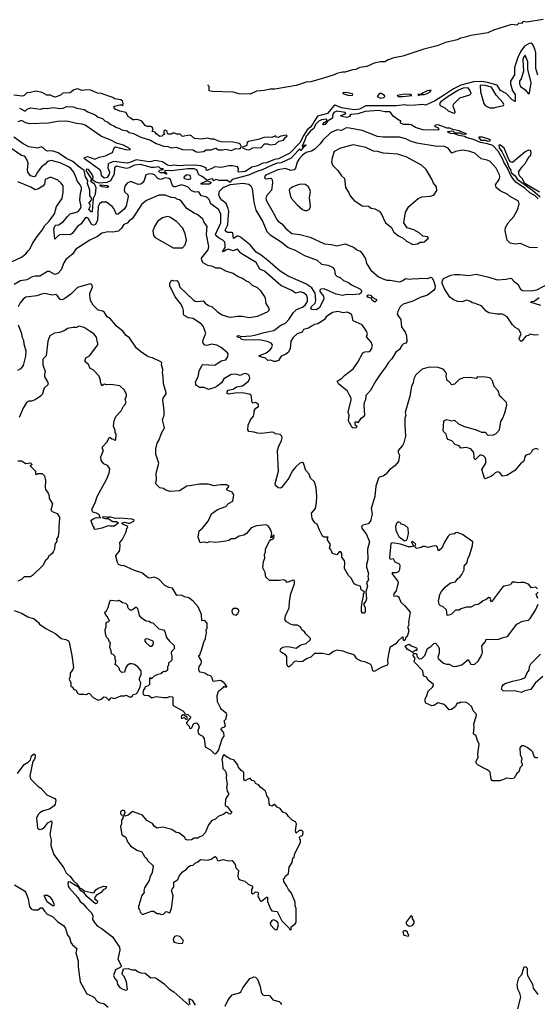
# Model space of a CAD drawing. Extents: x 2293878 to 2522763, y 823964 to 1006972.
# Tile 322 of 407: x 2391186 to 2396911, y 985856 to 996754. Entities that reach past the tile are written whole.
import ezdxf

# ---------------------------------------------------------------- set-up
doc = ezdxf.new("R2010")
doc.units = 0

msp = doc.modelspace()

# ---------------------------------------------------------------- linework, layer by layer
at = {"layer": '0CON20XD'}
for points in [[(2396975, 996754), (2396795, 996725), (2396755, 996733), (2396735, 996713), (2396705, 996715), (2396685, 996694), (2396625, 996699), (2396487, 996655), (2396425, 996637), (2396365, 996607), (2396175, 996580), (2396098, 996555), (2396061, 996549), (2396025, 996532), (2395895, 996501), (2395805, 996466), (2395654, 996426), (2395425, 996351), (2395325, 996332), (2395261, 996309), (2395225, 996286), (2395175, 996287), (2395105, 996274), (2395025, 996235), (2394947, 996223), (2394905, 996202), (2394865, 996198), (2394785, 996173), (2394755, 996172), (2394695, 996157), (2394665, 996142), (2394545, 996106), (2394405, 996067), (2394355, 996061), (2394245, 996027), (2394009, 995985), (2393956, 995984), (2393895, 995970), (2393806, 995964), (2393735, 995928), (2393615, 995933), (2393545, 995952), (2393315, 995957), (2393280, 995965), (2393280, 996015), (2393270, 996025), (2393270, 996031)], [(2396915, 996140), (2396896, 996215), (2396894, 996385), (2396888, 996415), (2396870, 996465), (2396855, 996485), (2396844, 996494), (2396819, 996491), (2396769, 996461), (2396729, 996405), (2396697, 996335), (2396660, 996225), (2396660, 996145), (2396613, 996075), (2396615, 996045), (2396637, 995967), (2396665, 995925), (2396665, 995849), (2396633, 995865), (2396568, 995938), (2396505, 995971), (2396468, 996028), (2396359, 996059), (2396295, 996070), (2396204, 996066), (2396065, 996029), (2395985, 995990), (2395885, 995922), (2395775, 995852), (2395675, 995807), (2395645, 995816), (2395565, 995806), (2395475, 995805), (2395445, 995810), (2395355, 995802), (2395015, 995799), (2394945, 995763), (2394886, 995756), (2394745, 995779), (2394675, 995807), (2394658, 995795), (2394589, 995715), (2394481, 995685), (2394405, 995568), (2394367, 995533), (2394329, 995475), (2394285, 995392), (2394175, 995278), (2394049, 995215), (2394003, 995205), (2393915, 995170), (2393876, 995164), (2393817, 995135), (2393755, 995123), (2393682, 995075), (2393608, 995065), (2393601, 995075), (2393605, 995105), (2393595, 995124), (2393535, 995136), (2393500, 995135), (2393415, 995117), (2393345, 995126), (2393312, 995105), (2393255, 995084), (2393247, 995095), (2393247, 995115), (2393191, 995135), (2393115, 995145), (2393002, 995138), (2392946, 995136), (2392895, 995142), (2392855, 995135), (2392820, 995145), (2392765, 995182), (2392685, 995196), (2392645, 995183), (2392618, 995182), (2392475, 995204), (2392415, 995175), (2392375, 995166), (2392227, 995183), (2392174, 995166), (2392164, 995155), (2392160, 995115), (2392178, 995065), (2392176, 995045), (2392155, 995007), (2392121, 995001), (2392092, 995025), (2392087, 995065), (2392071, 995091), (2391902, 995215), (2391899, 995225), (2391935, 995241), (2392015, 995210), (2392065, 995231), (2392135, 995246), (2392185, 995272), (2392212, 995285), (2392230, 995335), (2392245, 995348), (2392355, 995317), (2392406, 995314), (2392406, 995325), (2392334, 995365), (2392255, 995388), (2392186, 995425), (2392092, 995462), (2391908, 995585), (2391875, 995599), (2391815, 995604), (2391725, 995628), (2391695, 995630), (2391605, 995626), (2391505, 995610), (2391295, 995601), (2391252, 995612), (2391205, 995639), (2391165, 995624)], [(2396815, 995932), (2396825, 995940), (2396842, 996055), (2396805, 996205), (2396805, 996288), (2396775, 996360), (2396755, 996332), (2396749, 996305), (2396758, 996185), (2396731, 996099), (2396715, 996072), (2396713, 996045), (2396726, 996015), (2396771, 995981), (2396815, 995932)], [(2391185, 995773), (2391245, 995741), (2391267, 995763), (2391305, 995778), (2391415, 995762), (2391455, 995775), (2391495, 995769), (2391555, 995780), (2391635, 995770), (2391665, 995775), (2391705, 995793), (2391778, 995788), (2391819, 995775), (2391899, 995761), (2391938, 995735), (2392022, 995702), (2392055, 995675), (2392101, 995661), (2392128, 995635), (2392161, 995621), (2392195, 995592), (2392228, 995578), (2392255, 995559), (2392283, 995553), (2392315, 995534), (2392373, 995523), (2392396, 995505), (2392443, 995493), (2392525, 995455), (2392632, 995422), (2392694, 995385), (2392781, 995355), (2392825, 995351), (2392865, 995335), (2392915, 995341), (2392985, 995317), (2393105, 995314), (2393132, 995295), (2393155, 995289), (2393219, 995295), (2393248, 995312), (2393305, 995312), (2393355, 995330), (2393383, 995313), (2393427, 995313), (2393465, 995322), (2393525, 995307), (2393575, 995329), (2393620, 995325), (2393640, 995345), (2393626, 995376), (2393615, 995383), (2393542, 995398), (2393415, 995402), (2393385, 995408), (2393335, 995431), (2393302, 995432), (2393265, 995444), (2393195, 995432), (2393118, 995438), (2393085, 995468), (2393065, 995476), (2392985, 995460), (2392960, 995485), (2392925, 995488), (2392898, 995498), (2392875, 995496), (2392863, 995487), (2392828, 995488), (2392820, 995495), (2392818, 995515), (2392795, 995530), (2392782, 995525), (2392780, 995515), (2392780, 995495), (2392790, 995485), (2392772, 995478), (2392757, 995463), (2392735, 995462), (2392695, 995492), (2392685, 995508), (2392650, 995515), (2392662, 995545), (2392650, 995565), (2392635, 995572), (2392595, 995572), (2392573, 995583), (2392535, 995630), (2392512, 995642), (2392475, 995650), (2392454, 995644), (2392436, 995646), (2392425, 995660), (2392415, 995660), (2392400, 995675), (2392385, 995680), (2392362, 995725), (2392295, 995742), (2392240, 995765), (2392228, 995785), (2392233, 995797), (2392295, 995810), (2392315, 995810), (2392325, 995800), (2392330, 995825), (2392321, 995855), (2392305, 995868), (2392235, 995876), (2392215, 995891), (2392085, 995936), (2392045, 995942), (2391972, 995972), (2391926, 995976), (2391875, 995969), (2391825, 995988), (2391784, 995976), (2391745, 995943), (2391661, 995939), (2391645, 995922), (2391583, 995897), (2391565, 995898), (2391525, 995920), (2391485, 995920), (2391435, 995948), (2391365, 995964), (2391305, 995946), (2391265, 995945), (2391234, 995916), (2391215, 995908), (2391120, 995920)], [(2394825, 995915), (2394865, 995917), (2394871, 995925), (2394865, 995934), (2394793, 995947), (2394759, 995945), (2394759, 995935), (2394825, 995915)], [(2395595, 995915), (2395616, 995924), (2395660, 995925), (2395685, 995933), (2395725, 995955), (2395737, 995975), (2395694, 995966), (2395648, 995945), (2395625, 995926), (2395595, 995928), (2395589, 995925), (2395595, 995915)], [(2395995, 995720), (2396002, 995725), (2396003, 995735), (2395980, 995795), (2395983, 995817), (2396055, 995888), (2396165, 995921), (2396178, 995935), (2396166, 995975), (2396145, 996000), (2396089, 995995), (2396038, 995975), (2395925, 995905), (2395843, 995845), (2395828, 995825), (2395836, 995805), (2395888, 995778), (2395926, 995745), (2395975, 995722), (2395995, 995720)], [(2396435, 995778), (2396455, 995784), (2396537, 995803), (2396542, 995815), (2396532, 995835), (2396457, 995917), (2396404, 996005), (2396333, 996027), (2396295, 996030), (2396278, 996025), (2396282, 995955), (2396320, 995825), (2396333, 995803), (2396385, 995778), (2396435, 995778)], [(2395175, 995885), (2395215, 995893), (2395224, 995905), (2395220, 995915), (2395185, 995936), (2395165, 995935), (2395138, 995905), (2395175, 995885)], [(2395425, 995905), (2395524, 995915), (2395505, 995927), (2395445, 995931), (2395362, 995915), (2395372, 995905), (2395425, 995905)], [(2396525, 995215), (2396478, 995298), (2396420, 995360), (2396361, 995381), (2396284, 995395), (2396205, 995428), (2396125, 995450), (2396105, 995462), (2396045, 995471), (2395995, 995492), (2395953, 995493), (2395926, 995505), (2395923, 995515), (2395965, 995524), (2395979, 995519), (2396000, 995500), (2396055, 995503), (2396085, 995487), (2396128, 995492), (2396105, 995496), (2396046, 995525), (2395978, 995538), (2395945, 995552), (2395913, 995553), (2395815, 995591), (2395785, 995586), (2395774, 995575), (2395816, 995556), (2395820, 995539), (2395810, 995530), (2395645, 995534), (2395565, 995561), (2395515, 995589), (2395492, 995592), (2395435, 995595), (2395406, 995605), (2395394, 995615), (2395402, 995625), (2395400, 995635), (2395381, 995641), (2395315, 995684), (2395292, 995722), (2395275, 995734), (2395224, 995734), (2395158, 995748), (2395005, 995739), (2394925, 995713), (2394852, 995705), (2394834, 995695), (2394846, 995684), (2394805, 995672), (2394737, 995685), (2394737, 995695), (2394790, 995710), (2394793, 995715), (2394785, 995725), (2394695, 995741), (2394662, 995725), (2394645, 995695), (2394644, 995665), (2394636, 995655), (2394590, 995630), (2394564, 995595), (2394545, 995589), (2394537, 995595), (2394555, 995617), (2394582, 995635), (2394584, 995645), (2394574, 995654), (2394525, 995646), (2394495, 995631), (2394459, 995595), (2394439, 995551), (2394403, 995525), (2394367, 995477), (2394355, 995465), (2394341, 995419), (2394311, 995355), (2394315, 995347), (2394345, 995368), (2394353, 995365), (2394321, 995339), (2394295, 995304), (2394285, 995319), (2394265, 995307), (2394189, 995221), (2394079, 995171), (2394039, 995165), (2393985, 995146), (2393868, 995092), (2393810, 995075), (2393717, 995033), (2393535, 994984), (2393515, 994957), (2393505, 994957), (2393485, 994975), (2393395, 994973), (2393355, 994986), (2393330, 994970), (2393324, 994974), (2393327, 994985), (2393314, 994994), (2393255, 994979), (2393205, 995017), (2393168, 995035), (2393160, 995050), (2393147, 995085), (2393135, 995097), (2393115, 995104), (2393045, 995103), (2392865, 995082), (2392796, 995085), (2392787, 995075), (2392811, 995055), (2392811, 995045), (2392805, 995044), (2392779, 995059), (2392745, 995059), (2392733, 995065), (2392725, 995075), (2392731, 995089), (2392776, 995094), (2392765, 995103), (2392745, 995102), (2392725, 995126), (2392673, 995117), (2392638, 995118), (2392525, 995152), (2392455, 995145), (2392395, 995115), (2392365, 995107), (2392255, 995132), (2392235, 995115), (2392232, 995045), (2392189, 994971), (2392150, 994950), (2392065, 994945), (2392020, 994959), (2391990, 994980), (2391998, 995015), (2391985, 995049), (2391945, 995096), (2391925, 995098), (2391919, 995085), (2391977, 994995), (2391980, 994985), (2391968, 994965), (2392009, 994939), (2392026, 994895), (2392021, 994819), (2391997, 994775), (2391988, 994635), (2391985, 994624), (2391975, 994627), (2391952, 994655), (2391970, 994695), (2391954, 994725), (2391978, 994752), (2391982, 994775), (2391963, 994805), (2391960, 994865), (2391935, 994942), (2391940, 994975), (2391915, 995015), (2391899, 995085), (2391831, 995131), (2391774, 995185), (2391705, 995216), (2391611, 995281), (2391545, 995303), (2391495, 995298), (2391475, 995305), (2391447, 995337), (2391425, 995347), (2391385, 995332), (2391285, 995346), (2391225, 995379), (2391121, 995455)], [(2396913, 994227), (2396825, 994233), (2396725, 994275), (2396665, 994269), (2396611, 994281), (2396579, 994315), (2396557, 994415), (2396558, 994455), (2396590, 994505), (2396653, 994577), (2396690, 994650), (2396709, 994715), (2396701, 994745), (2396605, 994802), (2396585, 994820), (2396500, 994860), (2396456, 994895), (2396450, 994925), (2396488, 994985), (2396495, 995015), (2396493, 995035), (2396455, 995111), (2396388, 995185), (2396355, 995200), (2396290, 995215), (2396218, 995275), (2396155, 995300), (2396085, 995311), (2396005, 995293), (2395965, 995278), (2395925, 995332), (2395875, 995354), (2395805, 995349), (2395578, 995388), (2395510, 995410), (2395455, 995435), (2395385, 995454), (2395205, 995455), (2395145, 995462), (2394975, 995527), (2394834, 995554), (2394795, 995555), (2394745, 995529), (2394697, 995533), (2394625, 995502), (2394538, 995422), (2394510, 995380), (2394449, 995321), (2394415, 995300), (2394355, 995282), (2394313, 995255), (2394275, 995213), (2394255, 995175), (2394238, 995112), (2394220, 995090), (2394185, 995083), (2394125, 995107), (2394042, 995092), (2393915, 995038), (2393899, 995025), (2393892, 995005), (2393905, 994993), (2393965, 994999), (2393980, 994985), (2393982, 994948), (2393972, 994865), (2393917, 994805), (2393908, 994775), (2393917, 994747), (2394005, 994595), (2394027, 994545), (2394045, 994522), (2394085, 994495), (2394127, 994445), (2394195, 994387), (2394285, 994377), (2394398, 994348), (2394557, 994273), (2394635, 994266), (2394695, 994251), (2394785, 994272), (2394885, 994231), (2394915, 994207), (2394950, 994190), (2394972, 994165), (2395009, 994105), (2395023, 994055), (2395070, 993980), (2395155, 993909), (2395215, 993881), (2395245, 993871), (2395285, 993870), (2395385, 993852), (2395415, 993862), (2395455, 993889), (2395495, 993883), (2395555, 993888), (2395586, 993884), (2395615, 993893), (2395695, 993890), (2395735, 993904), (2395748, 993895), (2395768, 993855), (2395780, 993805), (2395779, 993775), (2395764, 993756), (2395697, 993705), (2395615, 993679), (2395535, 993637), (2395426, 993604), (2395395, 993575), (2395367, 993525), (2395362, 993495), (2395370, 993475), (2395403, 993435), (2395405, 993388), (2395408, 993355), (2395450, 993295), (2395464, 993255), (2395468, 993192), (2395455, 993173), (2395432, 993165), (2395412, 993148), (2395388, 993102), (2395345, 993074), (2395301, 992999), (2395262, 992955), (2395235, 992910), (2395175, 992835), (2395123, 992757), (2395061, 992645), (2395016, 992595), (2395010, 992545), (2394996, 992515), (2394992, 992488), (2394998, 992375), (2394985, 992356), (2394954, 992336), (2394925, 992290), (2394915, 992300), (2394892, 992298), (2394893, 992275), (2394913, 992253), (2394907, 992235), (2394875, 992234), (2394858, 992245), (2394848, 992265), (2394850, 992275), (2394835, 992290), (2394824, 992314), (2394830, 992375), (2394820, 992405), (2394821, 992425), (2394853, 992545), (2394851, 992565), (2394831, 992605)], [(2393725, 995314), (2393766, 995334), (2393855, 995339), (2393895, 995378), (2393925, 995380), (2393955, 995368), (2394015, 995377), (2394052, 995408), (2394105, 995421), (2394127, 995453), (2394143, 995465), (2394142, 995472), (2394135, 995477), (2394074, 995466), (2394045, 995448), (2394025, 995452), (2394015, 995468), (2393975, 995451), (2393926, 995454), (2393885, 995448), (2393825, 995427), (2393716, 995404), (2393703, 995395), (2393693, 995357), (2393653, 995347), (2393650, 995335), (2393695, 995316), (2393725, 995314)], [(2396365, 995409), (2396385, 995411), (2396392, 995415), (2396385, 995427), (2396305, 995453), (2396265, 995453), (2396263, 995445), (2396285, 995419), (2396335, 995422), (2396365, 995409)], [(2394831, 992605), (2394812, 992642), (2394712, 992722), (2394698, 992752), (2394745, 992781), (2394777, 992815), (2394875, 992891), (2394926, 992964), (2394982, 993068), (2395004, 993076), (2395050, 993080), (2395065, 993092), (2395079, 993115), (2395086, 993135), (2395084, 993155), (2395072, 993185), (2395023, 993245), (2395032, 993275), (2395021, 993305), (2394975, 993376), (2394875, 993419), (2394858, 993488), (2394835, 993506), (2394806, 993516), (2394765, 993508), (2394705, 993524), (2394645, 993511), (2394574, 993466), (2394556, 993435), (2394542, 993425), (2394482, 993388), (2394445, 993379), (2394415, 993363), (2394379, 993341), (2394325, 993325), (2394311, 993295), (2394255, 993275), (2394212, 993235), (2394186, 993195), (2394176, 993115), (2394157, 993075), (2394128, 993052), (2394079, 993031), (2394047, 992983), (2394015, 992970), (2393995, 992971), (2393965, 992987), (2393932, 992982), (2393905, 993006), (2393838, 993025), (2393830, 993035), (2393913, 993067), (2393955, 993099), (2393973, 993125), (2393982, 993155), (2393966, 993175), (2393935, 993189), (2393855, 993205), (2393659, 993209), (2393643, 993215), (2393625, 993234), (2393605, 993235), (2393590, 993245), (2393593, 993255), (2393605, 993257), (2393637, 993247), (2393745, 993253), (2393787, 993263), (2393888, 993292), (2393995, 993315), (2394075, 993372), (2394125, 993394), (2394164, 993435), (2394215, 993511), (2394249, 993545), (2394315, 993572), (2394345, 993595), (2394368, 993635), (2394370, 993675), (2394357, 993705), (2394325, 993732), (2394291, 993741), (2394235, 993728), (2394195, 993758), (2394075, 993813), (2393895, 993970), (2393843, 993993), (2393801, 994065), (2393655, 994155), (2393631, 994171), (2393595, 994212), (2393545, 994197), (2393493, 994213), (2393473, 994207), (2393445, 994187), (2393430, 994185), (2393457, 994233), (2393459, 994265), (2393453, 994293), (2393434, 994315), (2393385, 994339), (2393356, 994365), (2393353, 994375), (2393410, 994505), (2393412, 994605), (2393384, 994654), (2393301, 994715), (2393282, 994762), (2393268, 994778), (2393245, 994792), (2393192, 994805), (2393168, 994848), (2393125, 994845), (2393085, 994860), (2393049, 994899), (2393025, 994912), (2392975, 994924), (2392905, 994902), (2392890, 994905), (2392872, 994925), (2392855, 994985), (2392835, 994997), (2392795, 995005), (2392745, 994985), (2392715, 994995), (2392675, 995037), (2392645, 995047), (2392605, 995045), (2392581, 995035), (2392564, 994975), (2392545, 994948), (2392525, 994933), (2392495, 994930), (2392415, 994962), (2392375, 994945), (2392348, 994912), (2392342, 994865), (2392349, 994845), (2392381, 994815), (2392386, 994795), (2392362, 994688), (2392341, 994655), (2392275, 994601), (2392255, 994599), (2392226, 994665), (2392207, 994685), (2392145, 994733), (2392095, 994735), (2392069, 994715), (2392054, 994685), (2392045, 994535), (2392025, 994486), (2392005, 994478), (2391984, 994484), (2391945, 994551), (2391925, 994564), (2391905, 994554), (2391865, 994494), (2391825, 994465), (2391765, 994389), (2391745, 994373), (2391665, 994377), (2391628, 994372), (2391614, 994366), (2391575, 994325), (2391563, 994435), (2391575, 994470), (2391585, 994478), (2391616, 994484), (2391665, 994515), (2391715, 994577), (2391745, 994605), (2391815, 994623), (2391835, 994636), (2391859, 994665), (2391864, 994686), (2391850, 994755), (2391858, 994835), (2391870, 994875), (2391869, 994895), (2391855, 994926), (2391820, 994970), (2391812, 995005), (2391783, 995065), (2391751, 995105), (2391725, 995126), (2391635, 995168), (2391535, 995195), (2391493, 995185), (2391466, 995155), (2391426, 995125), (2391378, 995062), (2391359, 995021), (2391345, 995015), (2391305, 995024), (2391276, 995065), (2391273, 995095), (2391281, 995165), (2391266, 995205), (2391245, 995234), (2391235, 995244), (2391205, 995250), (2391056, 995355)], [(2395535, 994266), (2395585, 994272), (2395615, 994292), (2395645, 994290), (2395660, 994295), (2395708, 994335), (2395695, 994352), (2395645, 994358), (2395605, 994396), (2395545, 994426), (2395471, 994451), (2395434, 994506), (2395454, 994625), (2395489, 994685), (2395594, 994775), (2395635, 994792), (2395725, 994802), (2395767, 994813), (2395798, 994862), (2395797, 994905), (2395763, 994945), (2395745, 994988), (2395680, 995095), (2395631, 995145), (2395462, 995235), (2395365, 995264), (2395265, 995271), (2395205, 995277), (2395148, 995295), (2395099, 995299), (2395015, 995340), (2394875, 995367), (2394735, 995333), (2394665, 995296), (2394640, 995225), (2394634, 995175), (2394650, 995140), (2394706, 995085), (2394746, 995025), (2394778, 994995), (2394788, 994895), (2394824, 994844), (2394840, 994805), (2394883, 994755), (2394975, 994692), (2395045, 994688), (2395075, 994666), (2395115, 994659), (2395160, 994635), (2395185, 994610), (2395233, 994505), (2395295, 994458), (2395325, 994402), (2395375, 994360), (2395426, 994336), (2395465, 994301), (2395535, 994266)], [(2396935, 994846), (2396772, 994942), (2396745, 994995), (2396714, 995025), (2396705, 995055), (2396708, 995072), (2396744, 995126), (2396778, 995162), (2396822, 995238), (2396838, 995255), (2396842, 995285), (2396836, 995306), (2396815, 995308), (2396775, 995290), (2396635, 995174), (2396615, 995181), (2396599, 995199), (2396545, 995332), (2396505, 995364), (2396485, 995364), (2396490, 995335), (2396520, 995295), (2396575, 995185), (2396600, 995115), (2396615, 995095), (2396623, 995063), (2396666, 995025), (2396687, 994987), (2396858, 994868), (2396942, 994792)], [(2396922, 994772), (2396888, 994805), (2396829, 994839), (2396776, 994886), (2396674, 994954), (2396639, 994995), (2396615, 995035), (2396582, 995112), (2396542, 995175), (2396525, 995215)], [(2391055, 994056), (2391205, 994125), (2391255, 994162), (2391280, 994195), (2391299, 994215), (2391328, 994275), (2391379, 994355), (2391436, 994424), (2391464, 994476), (2391510, 994525), (2391571, 994605), (2391593, 994685), (2391657, 994773), (2391667, 994843), (2391668, 994915), (2391645, 994945), (2391607, 994977), (2391525, 995010), (2391469, 994985), (2391460, 994935), (2391440, 994910), (2391385, 994878), (2391355, 994872), (2391309, 994899), (2391165, 994960)], [(2393055, 994984), (2393075, 994993), (2393080, 995005), (2393070, 995030), (2393035, 995036), (2393004, 995016), (2393001, 995005), (2393009, 994995), (2393055, 994984)], [(2393212, 994932), (2393193, 994935), (2393192, 994945), (2393259, 994969), (2393299, 994955), (2393298, 994945), (2393285, 994934), (2393212, 994932)], [(2392154, 994896), (2392100, 994905), (2392076, 994915), (2392076, 994924), (2392155, 994918), (2392168, 994908), (2392165, 994901), (2392154, 994896)], [(2394465, 993544), (2394416, 993545), (2394407, 993555), (2394415, 993580), (2394453, 993617), (2394462, 993645), (2394453, 993725), (2394417, 993787), (2394349, 993829), (2394156, 993916), (2394065, 993970), (2393929, 994089), (2393855, 994148), (2393801, 994181), (2393737, 994257), (2393628, 994348), (2393605, 994359), (2393590, 994359), (2393552, 994332), (2393543, 994393), (2393535, 994398), (2393485, 994397), (2393472, 994405), (2393459, 994425), (2393486, 994484), (2393493, 994547), (2393498, 994635), (2393492, 994665), (2393468, 994718), (2393421, 994755), (2393398, 994785), (2393390, 994815), (2393397, 994855), (2393435, 994896), (2393515, 994931), (2393655, 994946), (2393720, 994935), (2393743, 994915), (2393757, 994885), (2393775, 994735), (2393797, 994645), (2393875, 994515), (2393921, 994411), (2393955, 994373), (2394076, 994295), (2394155, 994231), (2394233, 994203), (2394335, 994143), (2394475, 994091), (2394525, 994048), (2394595, 994037), (2394645, 994016), (2394666, 993986), (2394674, 993935), (2394693, 993915), (2394735, 993896), (2394768, 993868), (2394822, 993845), (2394855, 993820), (2394948, 993775), (2394965, 993755), (2394961, 993729), (2394945, 993716), (2394865, 993708), (2394805, 993712), (2394755, 993702), (2394685, 993717), (2394555, 993774), (2394515, 993770), (2394505, 993759), (2394505, 993745), (2394545, 993695), (2394548, 993665), (2394502, 993565), (2394465, 993544)], [(2394340, 994640), (2394365, 994641), (2394390, 994655), (2394404, 994685), (2394392, 994785), (2394404, 994845), (2394400, 994865), (2394377, 994907), (2394345, 994929), (2394295, 994932), (2394265, 994927), (2394206, 994904), (2394175, 994880), (2394167, 994865), (2394182, 994795), (2394192, 994775), (2394256, 994706), (2394314, 994654), (2394340, 994640)], [(2396325, 991678), (2396299, 991775), (2396340, 991845), (2396341, 991885), (2396335, 991908), (2396315, 991926), (2396295, 991934), (2396275, 991932), (2396228, 991885), (2396220, 991885), (2396211, 991905), (2396209, 991965), (2396175, 992003), (2396125, 992018), (2396065, 992013), (2396045, 992038), (2396001, 992051), (2395965, 992092), (2395925, 992108), (2395912, 992122), (2395901, 992165), (2395874, 992194), (2395871, 992205), (2395878, 992305), (2395885, 992317), (2395905, 992328), (2395965, 992313), (2395995, 992320), (2396039, 992279), (2396093, 992253), (2396234, 992214), (2396295, 992189), (2396335, 992190), (2396345, 992182), (2396355, 992160), (2396366, 992156), (2396425, 992160), (2396455, 992174), (2396491, 992215), (2396506, 992305), (2396528, 992342), (2396551, 992401), (2396573, 992487), (2396570, 992515), (2396515, 992573), (2396495, 992587), (2396478, 992645), (2396433, 992695), (2396416, 992756), (2396385, 992788), (2396315, 992802), (2396295, 992797), (2396248, 992802), (2396235, 992783), (2396164, 992794), (2396095, 992791), (2396048, 992772), (2395995, 992720), (2395965, 992712), (2395936, 992746), (2395915, 992760), (2395902, 992805), (2395908, 992835), (2395896, 992856), (2395868, 992885), (2395814, 992904), (2395714, 992906), (2395636, 992884), (2395568, 992822), (2395545, 992780), (2395536, 992735), (2395520, 992695), (2395502, 992585), (2395451, 992405), (2395457, 992375), (2395446, 992344), (2395447, 992273), (2395454, 992145), (2395435, 992070), (2395421, 992039), (2395370, 991985), (2395370, 991965), (2395388, 991935), (2395374, 991865), (2395335, 991814), (2395275, 991773), (2395235, 991723), (2395205, 991700), (2395165, 991690), (2395155, 991680), (2395125, 991591), (2395112, 991475), (2395073, 991345), (2395084, 991284), (2395064, 991205), (2395039, 991175), (2394981, 991159), (2394966, 991145), (2394971, 991125), (2395020, 991055), (2395054, 990976), (2395033, 990895), (2395038, 990778), (2395021, 990725), (2395023, 990693), (2395044, 990625), (2395036, 990595), (2395042, 990555), (2395020, 990525), (2395034, 990485), (2395015, 990425), (2395023, 990343), (2395015, 990316), (2394987, 990285), (2395006, 990244), (2395005, 990200), (2394995, 990185), (2394976, 990186), (2394968, 990205), (2394966, 990255), (2394972, 990308), (2394990, 990375), (2394989, 990395), (2395000, 990415), (2394997, 990425), (2394961, 990445), (2394955, 990482), (2394905, 990498), (2394885, 990510), (2394853, 990573), (2394822, 990602), (2394778, 990678), (2394782, 990745), (2394777, 990765), (2394748, 990805), (2394747, 990845), (2394738, 990865), (2394720, 990865), (2394695, 990830), (2394647, 990847), (2394632, 990882), (2394613, 990905), (2394622, 990945), (2394590, 990995), (2394590, 991015), (2394597, 991027), (2394555, 991028), (2394535, 991038), (2394500, 991105), (2394475, 991170), (2394450, 991185), (2394422, 991232), (2394413, 991293), (2394458, 991345), (2394468, 991415), (2394473, 991475), (2394464, 991574), (2394445, 991638), (2394401, 991681), (2394389, 991725), (2394352, 991765), (2394326, 991846), (2394315, 991851), (2394285, 991846), (2394235, 991802), (2394200, 991755), (2394162, 991678), (2394082, 991575), (2394065, 991567), (2394045, 991572), (2394015, 991598), (2394012, 991615), (2394048, 991755), (2394038, 991985), (2394051, 992035), (2394082, 992095), (2394089, 992125), (2394084, 992144), (2394065, 992163), (2394011, 992171), (2393995, 992186), (2393975, 992190), (2393865, 992173), (2393815, 992177), (2393779, 992189), (2393720, 992195), (2393710, 992215), (2393712, 992265), (2393740, 992325), (2393771, 992365), (2393780, 992395), (2393780, 992425), (2393798, 992455), (2393826, 992474), (2393826, 992495), (2393795, 992517), (2393765, 992508), (2393758, 992515), (2393746, 992596), (2393736, 992606), (2393655, 992623), (2393565, 992620), (2393495, 992610), (2393481, 992615), (2393479, 992635), (2393490, 992655), (2393545, 992665), (2393585, 992689), (2393649, 992701), (2393715, 992754), (2393731, 992785), (2393724, 992814), (2393712, 992825), (2393685, 992836), (2393655, 992830), (2393625, 992814), (2393575, 992830), (2393526, 992825), (2393445, 992779), (2393416, 992735), (2393371, 992699), (2393345, 992683), (2393275, 992661), (2393225, 992683), (2393174, 992684), (2393142, 992705), (2393134, 992715), (2393131, 992745), (2393160, 992800), (2393171, 992865), (2393202, 992928), (2393213, 992937), (2393345, 992929), (2393413, 992977), (2393465, 992990), (2393488, 993025), (2393492, 993055), (2393485, 993068), (2393414, 993125), (2393365, 993153), (2393308, 993162), (2393255, 993147), (2393235, 993153), (2393214, 993174), (2393210, 993185), (2393215, 993210), (2393244, 993285), (2393215, 993360), (2393195, 993383), (2393103, 993445), (2393052, 993455), (2393005, 993480), (2392998, 993495), (2392998, 993535), (2392990, 993565), (2392963, 993613), (2392904, 993685), (2392847, 993807), (2392847, 993833), (2392862, 993868), (2392875, 993870), (2392885, 993862), (2392925, 993867), (2392944, 993845), (2392956, 993795), (2393105, 993652), (2393125, 993639), (2393155, 993633), (2393215, 993643), (2393236, 993616), (2393275, 993590), (2393315, 993574), (2393372, 993522), (2393425, 993488), (2393490, 993465), (2393525, 993461), (2393595, 993471), (2393645, 993472), (2393725, 993456), (2393815, 993474), (2393925, 993519), (2393942, 993535), (2393948, 993555), (2393913, 993613), (2393906, 993666), (2393894, 993694), (2393852, 993752), (2393815, 993786), (2393794, 993796), (2393765, 993809), (2393729, 993845), (2393686, 993865), (2393644, 993894), (2393595, 993912), (2393547, 993945), (2393465, 993970), (2393405, 994002), (2393356, 994004), (2393322, 994022), (2393265, 994032), (2393214, 994064), (2393200, 994090), (2393196, 994115), (2393270, 994205), (2393278, 994245), (2393251, 994375), (2393259, 994465), (2393224, 994515), (2393212, 994545), (2393156, 994595), (2393115, 994612), (2393035, 994663), (2392975, 994742), (2392955, 994759), (2392933, 994763), (2392903, 994783), (2392865, 994787), (2392795, 994811), (2392725, 994813), (2392589, 994751), (2392535, 994711), (2392430, 994550), (2392400, 994530), (2392375, 994501), (2392338, 994485), (2392313, 994447), (2392278, 994412), (2392215, 994401), (2392165, 994404), (2392095, 994392), (2392045, 994355), (2391961, 994315), (2391805, 994212), (2391771, 994159), (2391695, 994098), (2391675, 994064), (2391645, 993984), (2391606, 993944), (2391575, 993934), (2391515, 993966), (2391495, 993966), (2391409, 993915), (2391355, 993915), (2391323, 993907), (2391266, 993874), (2391195, 993863), (2391125, 993822)], [(2392985, 994230), (2393017, 994263), (2393030, 994315), (2393017, 994385), (2392991, 994445), (2392921, 994521), (2392845, 994569), (2392816, 994574), (2392765, 994562), (2392711, 994519), (2392676, 994464), (2392658, 994415), (2392667, 994365), (2392685, 994342), (2392885, 994230), (2392985, 994230)], [(2396925, 993267), (2396885, 993262), (2396828, 993272), (2396815, 993260), (2396785, 993250), (2396745, 993198), (2396732, 993192), (2396715, 993210), (2396711, 993225), (2396732, 993275), (2396706, 993325), (2396665, 993348), (2396636, 993375), (2396576, 993466), (2396524, 993494), (2396465, 993493), (2396375, 993509), (2396345, 993529), (2396295, 993586), (2396214, 993616), (2396189, 993619), (2396165, 993639), (2396125, 993648), (2396085, 993631), (2396033, 993633), (2395985, 993652), (2395945, 993684), (2395883, 993773), (2395859, 993835), (2395859, 993855), (2395875, 993888), (2395955, 993927), (2395995, 993934), (2396054, 993934), (2396155, 993923), (2396236, 993936), (2396375, 993904), (2396466, 993876), (2396565, 993883), (2396615, 993894), (2396625, 993890), (2396654, 993855), (2396695, 993826), (2396725, 993771), (2396748, 993758), (2396842, 993752), (2396905, 993763), (2397045, 993838)], [(2393718, 991092), (2393696, 991065), (2393665, 991047), (2393615, 991036), (2393565, 991009), (2393525, 991006), (2393499, 990991), (2393465, 990982), (2393355, 990968), (2393285, 990974), (2393255, 990963), (2393225, 990969), (2393180, 990965), (2393160, 991025), (2393170, 991095), (2393207, 991125), (2393269, 991205), (2393307, 991285), (2393375, 991333), (2393465, 991364), (2393495, 991397), (2393542, 991425), (2393553, 991495), (2393537, 991525), (2393482, 991545), (2393472, 991555), (2393502, 991592), (2393475, 991606), (2393405, 991607), (2393335, 991596), (2393271, 991611), (2393176, 991614), (2393088, 991598), (2393035, 991591), (2392955, 991539), (2392845, 991532), (2392795, 991550), (2392775, 991564), (2392734, 991574), (2392693, 991615), (2392700, 991665), (2392696, 991735), (2392723, 991845), (2392690, 991945), (2392691, 992005), (2392706, 992065), (2392728, 992102), (2392753, 992177), (2392787, 992235), (2392764, 992325), (2392784, 992375), (2392784, 992425), (2392768, 992545), (2392773, 992565), (2392805, 992612), (2392806, 992624), (2392777, 992725), (2392774, 992805), (2392766, 992845), (2392768, 992882), (2392754, 992935), (2392757, 992955), (2392745, 992967), (2392655, 993012), (2392633, 993013), (2392595, 993030), (2392521, 993081), (2392479, 993119), (2392401, 993231), (2392365, 993257), (2392325, 993306), (2392255, 993360), (2392191, 993441), (2392155, 993464), (2392125, 993513), (2392105, 993526), (2392055, 993540), (2391998, 993595), (2391969, 993645), (2391960, 993705), (2391961, 993725), (2391990, 993795), (2391987, 993817), (2391977, 993827), (2391965, 993830), (2391825, 993789), (2391752, 993715), (2391685, 993666), (2391655, 993654), (2391635, 993658), (2391605, 993698), (2391585, 993712), (2391544, 993704), (2391465, 993724), (2391426, 993716), (2391375, 993697), (2391255, 993681), (2391225, 993659), (2391190, 993620), (2391169, 993575)], [(2395115, 993628), (2395087, 993645), (2395073, 993673), (2395032, 993682), (2395029, 993695), (2395035, 993703), (2395045, 993708), (2395065, 993705), (2395084, 993684), (2395134, 993655), (2395132, 993645), (2395115, 993628)], [(2396949, 993589), (2396842, 993622), (2396838, 993625), (2396842, 993635), (2396875, 993638), (2396933, 993677)], [(2391124, 990214), (2391206, 990186), (2391275, 990144), (2391344, 990124), (2391393, 990083), (2391405, 990064), (2391474, 990014), (2391587, 989957), (2391645, 989903), (2391695, 989894), (2391725, 989877), (2391733, 989865), (2391763, 989715), (2391781, 989585), (2391775, 989562), (2391745, 989520), (2391744, 989485), (2391733, 989455), (2391750, 989415), (2391750, 989375), (2391765, 989370), (2391785, 989340), (2391806, 989336), (2391830, 989295), (2391847, 989287), (2391895, 989290), (2391925, 989283), (2391945, 989298), (2391957, 989297), (2392000, 989250), (2392055, 989222), (2392085, 989232), (2392115, 989258), (2392137, 989257), (2392175, 989220), (2392188, 989232), (2392195, 989250), (2392235, 989240), (2392305, 989270), (2392345, 989270), (2392365, 989278), (2392395, 989260), (2392425, 989260), (2392440, 989285), (2392475, 989294), (2392486, 989304), (2392519, 989365), (2392527, 989415), (2392512, 989445), (2392512, 989465), (2392530, 989505), (2392530, 989545), (2392492, 989592), (2392456, 989616), (2392425, 989626), (2392404, 989626), (2392374, 989606), (2392360, 989585), (2392345, 989532), (2392315, 989530), (2392290, 989555), (2392288, 989572), (2392255, 989610), (2392243, 989613), (2392250, 989655), (2392240, 989675), (2392240, 989705), (2392218, 989728), (2392200, 989735), (2392197, 989767), (2392182, 989805), (2392190, 989855), (2392180, 989865), (2392168, 989898), (2392145, 989920), (2392133, 989957), (2392130, 990005), (2392142, 990035), (2392142, 990075), (2392150, 990085), (2392180, 990095), (2392158, 990145), (2392135, 990170), (2392128, 990195), (2392145, 990210), (2392164, 990246), (2392183, 990315), (2392195, 990330), (2392265, 990320), (2392285, 990328), (2392323, 990303), (2392357, 990297), (2392378, 990275), (2392378, 990255), (2392385, 990240), (2392403, 990223), (2392425, 990222), (2392445, 990232), (2392465, 990252), (2392475, 990252), (2392488, 990235), (2392508, 990158), (2392521, 990141), (2392585, 990100), (2392617, 990097), (2392635, 990080), (2392658, 990078), (2392725, 990010), (2392775, 990000), (2392792, 989982), (2392810, 989915), (2392842, 989875), (2392892, 989832), (2392897, 989793), (2392868, 989765), (2392862, 989745), (2392863, 989723), (2392870, 989715), (2392870, 989665), (2392848, 989642), (2392833, 989637), (2392830, 989605), (2392820, 989595), (2392820, 989555), (2392800, 989535), (2392775, 989540), (2392748, 989512), (2392715, 989508), (2392673, 989487), (2392645, 989460), (2392635, 989470), (2392620, 989465), (2392620, 989395), (2392608, 989382), (2392570, 989365), (2392570, 989355), (2392554, 989336), (2392547, 989305), (2392553, 989285), (2392565, 989277), (2392605, 989273), (2392615, 989272), (2392647, 989247), (2392695, 989262), (2392775, 989250), (2392815, 989250), (2392845, 989262), (2392875, 989260), (2392880, 989255), (2392878, 989175), (2392883, 989163), (2392990, 989105), (2393005, 989090), (2393012, 989072), (2393045, 989062), (2393080, 989035), (2393030, 988975), (2393030, 988965), (2393060, 988935), (2393064, 988914), (2393075, 988910), (2393088, 988915), (2393109, 988961), (2393135, 988972), (2393146, 988966), (2393163, 988945), (2393170, 988925), (2393157, 988883), (2393158, 988865), (2393167, 988847), (2393210, 988825), (2393210, 988815), (2393227, 988797), (2393238, 988705), (2393295, 988672), (2393335, 988632), (2393355, 988628), (2393386, 988665), (2393426, 988794), (2393446, 988825), (2393445, 988860), (2393412, 988905), (2393420, 988915), (2393453, 988927), (2393462, 988938), (2393448, 988995), (2393468, 989015), (2393468, 989035), (2393477, 989055), (2393472, 989075), (2393417, 989117), (2393409, 989129), (2393372, 989205), (2393368, 989275), (2393385, 989320), (2393440, 989365), (2393442, 989378), (2393455, 989370), (2393475, 989370), (2393478, 989375), (2393445, 989420), (2393435, 989420), (2393405, 989440), (2393325, 989430), (2393318, 989455), (2393312, 989475), (2393295, 989492), (2393265, 989500), (2393232, 989522), (2393183, 989533), (2393172, 989545), (2393168, 989565), (2393172, 989595), (2393192, 989625), (2393196, 989645), (2393192, 989665), (2393168, 989705), (2393168, 989715), (2393178, 989725), (2393202, 989785), (2393223, 989865), (2393242, 989905), (2393243, 989935), (2393252, 989965), (2393250, 990005), (2393260, 990015), (2393260, 990075), (2393232, 990102), (2393205, 990100), (2393200, 990105), (2393195, 990170), (2393160, 990255), (2393105, 990319), (2393056, 990356), (2393010, 990365), (2392975, 990383), (2392925, 990382), (2392875, 990462), (2392835, 990468), (2392792, 990492), (2392725, 990563), (2392675, 990584), (2392625, 990573), (2392605, 990577), (2392535, 990633), (2392456, 990656), (2392335, 990712), (2392315, 990710), (2392280, 990725), (2392268, 990745), (2392248, 990815), (2392250, 990825), (2392289, 990871), (2392298, 990925), (2392293, 990967), (2392318, 990995), (2392362, 991085), (2392370, 991125), (2392380, 991135), (2392378, 991148), (2392330, 991165), (2392320, 991175), (2392320, 991185), (2392345, 991193), (2392385, 991180), (2392405, 991180), (2392448, 991205), (2392452, 991215), (2392448, 991218), (2392425, 991226), (2392295, 991236), (2392245, 991233), (2392195, 991248), (2392174, 991246), (2392165, 991240), (2392155, 991247), (2392105, 991250), (2392100, 991245), (2392105, 991240), (2392135, 991231), (2392165, 991232), (2392215, 991200), (2392255, 991200), (2392280, 991185), (2392235, 991148), (2392185, 991147), (2392165, 991152), (2392094, 991124), (2392025, 991112), (2392010, 991115), (2392008, 991135), (2391994, 991154), (2391978, 991205), (2391978, 991215), (2392005, 991232), (2392037, 991243), (2392075, 991240), (2392080, 991245), (2392070, 991255), (2392070, 991275), (2392035, 991293), (2391994, 991304), (2391984, 991326), (2391990, 991350), (2392022, 991405), (2392043, 991475), (2392146, 991664), (2392176, 991735), (2392183, 991783), (2392172, 991802), (2392158, 991818), (2392117, 991837), (2392088, 991875), (2392083, 991915), (2392112, 991985), (2392102, 992005), (2392103, 992025), (2392155, 992082), (2392175, 992130), (2392185, 992130), (2392203, 992113), (2392225, 992110), (2392235, 992100), (2392250, 992105), (2392252, 992165), (2392240, 992185), (2392242, 992205), (2392223, 992255), (2392230, 992315), (2392249, 992361), (2392308, 992425), (2392332, 992475), (2392349, 992491), (2392362, 992515), (2392353, 992555), (2392368, 992585), (2392367, 992605), (2392345, 992652), (2392292, 992702), (2392195, 992716), (2392145, 992713), (2392125, 992720), (2392095, 992700), (2392081, 992745), (2392081, 992765), (2392065, 992808), (2392000, 992880), (2391965, 992893), (2391946, 992936), (2391909, 992965), (2391906, 992975), (2391919, 993011), (2391956, 993034), (2392050, 993155), (2392051, 993175), (2392041, 993195), (2392035, 993238), (2392006, 993276), (2391964, 993304), (2391898, 993348), (2391845, 993360), (2391815, 993346), (2391775, 993348), (2391716, 993334), (2391685, 993312), (2391625, 993290), (2391572, 993285), (2391520, 993255), (2391496, 993195), (2391477, 993035), (2391443, 992997), (2391440, 992965), (2391443, 992935), (2391468, 992858), (2391459, 992825), (2391460, 992800), (2391494, 992744), (2391501, 992725), (2391498, 992712), (2391455, 992677), (2391433, 992607), (2391414, 992586), (2391355, 992546), (2391315, 992531), (2391285, 992530), (2391262, 992518), (2391224, 992455), (2391180, 992350)], [(2391168, 993375), (2391201, 993291), (2391212, 993235), (2391228, 993205), (2391233, 993165), (2391255, 993090), (2391251, 993029), (2391225, 992928), (2391195, 992889), (2391160, 992870)], [(2396925, 991998), (2396895, 992007), (2396857, 991993), (2396843, 991965), (2396825, 991946), (2396785, 991934), (2396774, 991915), (2396762, 991868), (2396724, 991836), (2396662, 991765), (2396575, 991708), (2396525, 991702), (2396495, 991743), (2396469, 991751), (2396445, 991740), (2396415, 991708), (2396395, 991697), (2396335, 991673), (2396325, 991678)], [(2391165, 991870), (2391205, 991870), (2391255, 991840), (2391305, 991850), (2391318, 991838), (2391320, 991825), (2391300, 991815), (2391360, 991755), (2391362, 991722), (2391375, 991720), (2391385, 991730), (2391435, 991730), (2391460, 991705), (2391472, 991655), (2391468, 991575), (2391472, 991555), (2391502, 991512), (2391512, 991482), (2391512, 991455), (2391548, 991395), (2391530, 991325), (2391545, 991310), (2391599, 991289), (2391626, 991246), (2391623, 991175), (2391617, 991155), (2391620, 991095), (2391612, 991035), (2391592, 991005), (2391595, 990980), (2391573, 990947), (2391570, 990895), (2391556, 990864), (2391543, 990845), (2391508, 990815), (2391489, 990781), (2391467, 990763), (2391444, 990715), (2391328, 990602), (2391305, 990587), (2391235, 990586), (2391205, 990557), (2391165, 990539)], [(2396913, 990455), (2396895, 990471), (2396845, 990467), (2396812, 990505), (2396765, 990524), (2396725, 990526), (2396695, 990520), (2396665, 990528), (2396633, 990527), (2396620, 990515), (2396615, 990500), (2396546, 990484), (2396525, 990472), (2396405, 990310), (2396392, 990325), (2396398, 990335), (2396390, 990355), (2396375, 990360), (2396344, 990336), (2396302, 990318), (2396292, 990305), (2396255, 990282), (2396225, 990277), (2396175, 990253), (2396127, 990253), (2396066, 990234), (2396045, 990220), (2396005, 990217), (2395960, 990175), (2395925, 990158), (2395913, 990163), (2395905, 990222), (2395865, 990258), (2395840, 990265), (2395825, 990280), (2395818, 990325), (2395830, 990365), (2395830, 990385), (2395852, 990425), (2395894, 990476), (2395935, 990508), (2395955, 990522), (2396005, 990532), (2396031, 990569), (2396053, 990585), (2396077, 990613), (2396100, 990665), (2396100, 990705), (2396136, 990745), (2396143, 990787), (2396164, 990836), (2396194, 990935), (2396198, 990975), (2396082, 991055), (2396025, 991077), (2396010, 991075), (2395996, 991064), (2395943, 991055), (2395925, 991036), (2395885, 990970), (2395854, 990906), (2395825, 990878), (2395815, 990880), (2395808, 990915), (2395795, 990930), (2395755, 990928), (2395705, 990910), (2395665, 990922), (2395645, 990922), (2395627, 990913), (2395575, 990902), (2395560, 990915), (2395560, 990935), (2395567, 990947), (2395535, 990980), (2395520, 990975), (2395540, 990925), (2395515, 990918), (2395485, 990918), (2395398, 990948), (2395305, 990964), (2395291, 990955), (2395277, 990797), (2395284, 990784), (2395315, 990790), (2395322, 990782), (2395336, 990755), (2395382, 990732), (2395391, 990715), (2395387, 990665), (2395376, 990644), (2395345, 990632), (2395305, 990632), (2395300, 990625), (2395364, 990544), (2395371, 990525), (2395349, 990431), (2395329, 990405), (2395322, 990382), (2395325, 990372), (2395355, 990377), (2395375, 990368), (2395403, 990305), (2395445, 990268), (2395506, 990195), (2395486, 990085), (2395488, 990055), (2395474, 990025), (2395487, 990007), (2395487, 989973), (2395472, 989928), (2395458, 989915), (2395449, 989891), (2395435, 989880), (2395428, 989898), (2395430, 989915), (2395415, 989920), (2395368, 989875), (2395346, 989844), (2395285, 989810), (2395267, 989755), (2395252, 989665), (2395259, 989625), (2395250, 989610), (2395192, 989588), (2395105, 989538), (2395093, 989545), (2395081, 989595), (2395068, 989618), (2395004, 989646), (2394962, 989652), (2394915, 989681), (2394894, 989714), (2394875, 989726), (2394806, 989746), (2394765, 989766), (2394695, 989774), (2394655, 989759), (2394605, 989724), (2394535, 989739), (2394445, 989737), (2394405, 989698), (2394365, 989685), (2394315, 989650), (2394285, 989645), (2394245, 989653), (2394225, 989649), (2394185, 989604), (2394165, 989590), (2394155, 989590), (2394141, 989615), (2394140, 989705), (2394124, 989725), (2394080, 989750), (2394066, 989765), (2394074, 989795), (2394095, 989810), (2394136, 989816), (2394175, 989813), (2394245, 989796), (2394295, 989835), (2394355, 989848), (2394402, 989895), (2394401, 989905), (2394349, 989955), (2394335, 989978), (2394305, 990000), (2394290, 990035), (2394259, 990051), (2394215, 990051), (2394189, 990059), (2394135, 990089), (2394120, 990115), (2394126, 990155), (2394167, 990245), (2394170, 990315), (2394185, 990398), (2394224, 990515), (2394225, 990548), (2394205, 990552), (2394145, 990524), (2394125, 990546), (2394105, 990554), (2394055, 990547), (2393948, 990548), (2393908, 990585), (2393900, 990635), (2393876, 990685), (2393884, 990756), (2393898, 990795), (2393894, 990834), (2393904, 990865), (2393905, 990898), (2393947, 990983), (2393965, 991000), (2393975, 991000), (2393998, 991015), (2394000, 991045), (2393992, 991048), (2393980, 991035), (2393978, 991022), (2393965, 991020), (2393973, 991065), (2393964, 991105), (2393939, 991149), (2393911, 991161), (2393805, 991153), (2393745, 991128), (2393718, 991092)], [(2395445, 990986), (2395465, 990993), (2395476, 991015), (2395486, 991065), (2395481, 991125), (2395445, 991158), (2395405, 991170), (2395396, 991186), (2395373, 991197), (2395352, 991178), (2395344, 991146), (2395346, 991105), (2395356, 991076), (2395381, 991035), (2395416, 991005), (2395445, 990986)], [(2396918, 990348), (2396899, 990395), (2396921, 990419)], [(2396915, 988582), (2396892, 988582), (2396876, 988596), (2396860, 988645), (2396842, 988665), (2396800, 988700), (2396760, 988715), (2396735, 988718), (2396718, 988695), (2396722, 988622), (2396740, 988575), (2396732, 988545), (2396742, 988515), (2396742, 988498), (2396720, 988475), (2396705, 988430), (2396685, 988412), (2396655, 988357), (2396625, 988351), (2396573, 988357), (2396495, 988330), (2396415, 988330), (2396399, 988349), (2396391, 988425), (2396378, 988438), (2396347, 988453), (2396255, 988502), (2396236, 988525), (2396236, 988545), (2396255, 988590), (2396254, 988626), (2396269, 988735), (2396248, 988775), (2396230, 988835), (2396215, 988838), (2396204, 988854), (2396212, 988925), (2396208, 988955), (2396237, 989055), (2396235, 989070), (2396203, 989103), (2396185, 989150), (2396146, 989186), (2396125, 989198), (2396065, 989200), (2396045, 989190), (2396025, 989190), (2396003, 989147), (2395960, 989120), (2395936, 989116), (2395898, 989158), (2395868, 989178), (2395815, 989191), (2395766, 989164), (2395745, 989161), (2395678, 989188), (2395669, 989205), (2395670, 989235), (2395687, 989263), (2395705, 989320), (2395753, 989367), (2395764, 989385), (2395761, 989395), (2395702, 989445), (2395686, 989476), (2395663, 989483), (2395652, 989492), (2395643, 989545), (2395551, 989641), (2395548, 989655), (2395560, 989685), (2395538, 989715), (2395542, 989738), (2395568, 989738), (2395580, 989725), (2395582, 989702), (2395605, 989680), (2395635, 989682), (2395667, 989715), (2395697, 989793), (2395732, 989815), (2395765, 989850), (2395785, 989852), (2395815, 989820), (2395824, 989794), (2395826, 989744), (2395812, 989698), (2395814, 989685), (2395875, 989630), (2395905, 989621), (2395935, 989622), (2395975, 989598), (2396005, 989596), (2396075, 989614), (2396145, 989673), (2396175, 989622), (2396195, 989617), (2396218, 989622), (2396257, 989655), (2396296, 989724), (2396304, 989755), (2396299, 989825), (2396337, 989873), (2396344, 989896), (2396475, 989893), (2396535, 989917), (2396582, 989925), (2396685, 990062), (2396748, 990095), (2396813, 990107), (2396830, 990125), (2396891, 990219), (2396921, 990285)], [(2393575, 990164), (2393598, 990182), (2393609, 990205), (2393608, 990218), (2393586, 990236), (2393545, 990237), (2393533, 990215), (2393537, 990185), (2393549, 990169), (2393575, 990164)], [(2392645, 989818), (2392658, 989832), (2392667, 989855), (2392662, 989875), (2392605, 989899), (2392585, 989902), (2392570, 989895), (2392570, 989875), (2392580, 989860), (2392625, 989820), (2392645, 989818)], [(2395535, 989750), (2395470, 989785), (2395450, 989825), (2395495, 989842), (2395514, 989824), (2395575, 989800), (2395580, 989795), (2395578, 989772), (2395555, 989770), (2395535, 989750)], [(2396972, 989485), (2396888, 989412), (2396841, 989339), (2396774, 989325), (2396735, 989307), (2396675, 989321), (2396535, 989326), (2396514, 989345), (2396521, 989375), (2396536, 989395), (2396555, 989408), (2396637, 989433), (2396736, 989454), (2396775, 989473), (2396799, 989525), (2396822, 989555), (2396824, 989596), (2396841, 989625), (2396945, 989730)], [(2393035, 989010), (2393040, 989015), (2393035, 989040), (2393025, 989040), (2392995, 989060), (2392975, 989050), (2392970, 989035), (2392975, 989020), (2393005, 989030), (2393023, 989013), (2393035, 989010)], [(2391160, 988410), (2391235, 988509), (2391280, 988535), (2391307, 988563), (2391315, 988605), (2391345, 988629), (2391357, 988617), (2391357, 988595), (2391350, 988570), (2391332, 988545), (2391299, 988385), (2391305, 988353), (2391348, 988308), (2391385, 988269), (2391418, 988248), (2391486, 988175), (2391573, 988133), (2391584, 988114), (2391578, 988072), (2391567, 988053), (2391515, 988017), (2391444, 987996), (2391409, 987975), (2391390, 987955), (2391372, 987915), (2391383, 987805), (2391405, 987790), (2391435, 987797), (2391465, 987820), (2391496, 987864), (2391537, 987885), (2391540, 987865), (2391519, 987735), (2391534, 987675), (2391530, 987615), (2391564, 987514), (2391669, 987369), (2391701, 987311), (2391745, 987271), (2391782, 987222), (2391818, 987188), (2391846, 987146), (2391873, 987135), (2391901, 987111), (2391995, 987090), (2392009, 987095), (2392027, 987123), (2392055, 987140), (2392115, 987162), (2392145, 987160), (2392136, 987135), (2392108, 987122), (2392085, 987095), (2392031, 987059), (2392019, 987045), (2392014, 987025), (2392042, 987005), (2392046, 986995), (2392038, 986972), (2392025, 986968), (2391930, 987050), (2391899, 987089), (2391863, 987113), (2391838, 987148), (2391745, 987207), (2391725, 987210), (2391718, 987202), (2391723, 987165), (2391734, 987145), (2391828, 987038), (2391855, 986995), (2391889, 986969), (2391925, 986923), (2391979, 986869), (2391994, 986835), (2391991, 986795), (2392020, 986750), (2392048, 986719), (2392087, 986697), (2392211, 986601), (2392288, 986488), (2392294, 986455), (2392270, 986355), (2392312, 986278), (2392297, 986263), (2392245, 986238), (2392224, 986175), (2392236, 986145), (2392261, 986115), (2392269, 986075), (2392293, 986043), (2392325, 986023), (2392355, 986013), (2392370, 986015), (2392378, 986025), (2392366, 986106), (2392341, 986165), (2392321, 986181), (2392318, 986195), (2392332, 986248), (2392385, 986251), (2392427, 986237), (2392465, 986236), (2392496, 986216), (2392525, 986206), (2392575, 986200), (2392635, 986150), (2392675, 986151), (2392695, 986144), (2392783, 986083), (2392844, 986025), (2392891, 985995), (2393055, 985848)], [(2394185, 986680), (2394190, 986685), (2394190, 986715), (2394235, 986752), (2394243, 986767), (2394242, 986915), (2394233, 986947), (2394232, 986985), (2394192, 987085), (2394158, 987125), (2394142, 987165), (2394107, 987215), (2394102, 987245), (2394120, 987255), (2394120, 987265), (2394131, 987279), (2394158, 987305), (2394168, 987375), (2394198, 987425), (2394208, 987472), (2394220, 987485), (2394230, 987525), (2394290, 987645), (2394290, 987675), (2394283, 987683), (2394280, 987705), (2394292, 987718), (2394305, 987720), (2394318, 987732), (2394320, 987765), (2394305, 987780), (2394275, 987780), (2394245, 987750), (2394238, 987775), (2394247, 987855), (2394238, 987875), (2394198, 987895), (2394158, 987935), (2394135, 987968), (2394095, 987982), (2394065, 988022), (2394035, 988038), (2394010, 988065), (2394003, 988067), (2393975, 988048), (2393956, 988056), (2393944, 988075), (2393943, 988135), (2393920, 988165), (2393913, 988195), (2393899, 988219), (2393854, 988254), (2393826, 988286), (2393795, 988300), (2393790, 988315), (2393775, 988330), (2393752, 988332), (2393735, 988358), (2393715, 988353), (2393675, 988330), (2393666, 988346), (2393665, 988420), (2393659, 988429), (2393634, 988444), (2393603, 988483), (2393598, 988505), (2393555, 988560), (2393518, 988568), (2393485, 988590), (2393475, 988590), (2393447, 988617), (2393435, 988610), (2393420, 988565), (2393430, 988525), (2393432, 988465), (2393462, 988435), (2393472, 988395), (2393470, 988355), (2393480, 988295), (2393472, 988255), (2393482, 988215), (2393498, 988185), (2393463, 988127), (2393458, 988065), (2393465, 988050), (2393480, 988045), (2393512, 988002), (2393528, 987988), (2393530, 987975), (2393515, 987960), (2393500, 987965), (2393485, 987980), (2393465, 987980), (2393445, 987960), (2393380, 987935), (2393350, 987905), (2393311, 987889), (2393275, 987842), (2393236, 987754), (2393205, 987720), (2393170, 987705), (2393157, 987693), (2393117, 987693), (2393085, 987678), (2393045, 987673), (2393025, 987680), (2393007, 987705), (2392945, 987754), (2392915, 987756), (2392869, 987789), (2392765, 987816), (2392705, 987804), (2392677, 987825), (2392655, 987857), (2392592, 987892), (2392545, 987950), (2392435, 987988), (2392385, 987948), (2392348, 987938), (2392340, 987945), (2392340, 987955), (2392352, 987975), (2392350, 987995), (2392342, 988002), (2392315, 988000), (2392302, 987985), (2392302, 987965), (2392330, 987935), (2392328, 987915), (2392312, 987895), (2392312, 987855), (2392302, 987825), (2392315, 987730), (2392358, 987705), (2392378, 987655), (2392411, 987611), (2392482, 987562), (2392535, 987543), (2392565, 987492), (2392585, 987478), (2392603, 987445), (2392656, 987396), (2392663, 987383), (2392650, 987315), (2392625, 987260), (2392618, 987225), (2392567, 987145), (2392560, 987115), (2392562, 987095), (2392534, 987056), (2392520, 986995), (2392510, 986985), (2392507, 986953), (2392500, 986945), (2392500, 986915), (2392510, 986905), (2392520, 986875), (2392545, 986850), (2392645, 986888), (2392665, 986887), (2392705, 986862), (2392725, 986862), (2392755, 986848), (2392775, 986852), (2392805, 986882), (2392845, 986870), (2392863, 986917), (2392884, 987055), (2392864, 987115), (2392871, 987129), (2392890, 987155), (2392891, 987209), (2392935, 987238), (2392949, 987275), (2392982, 987318), (2393029, 987351), (2393055, 987382), (2393075, 987392), (2393104, 987396), (2393125, 987418), (2393155, 987432), (2393185, 987458), (2393265, 987453), (2393305, 987464), (2393345, 987492), (2393361, 987481), (2393371, 987451), (2393385, 987442), (2393435, 987460), (2393494, 987444), (2393535, 987446), (2393570, 987405), (2393578, 987365), (2393606, 987335), (2393597, 987275), (2393605, 987247), (2393625, 987234), (2393675, 987219), (2393712, 987185), (2393760, 987165), (2393762, 987145), (2393751, 987125), (2393750, 987090), (2393765, 987080), (2393775, 987082), (2393795, 987102), (2393815, 987098), (2393828, 987085), (2393821, 987055), (2393845, 987002), (2393862, 986998), (2393915, 987040), (2393925, 987040), (2393927, 986995), (2393962, 986905), (2393975, 986892), (2394035, 986882), (2394085, 986780), (2394145, 986722), (2394168, 986698), (2394170, 986685), (2394185, 986680)], [(2391129, 987179), (2391240, 987110), (2391253, 987093), (2391278, 987025), (2391295, 986935), (2391315, 986910), (2391335, 986902), (2391385, 986903), (2391415, 986924), (2391435, 986922), (2391460, 986885), (2391490, 986855), (2391548, 986828), (2391605, 986772), (2391675, 986724), (2391691, 986695), (2391715, 986620), (2391736, 986595), (2391751, 986541), (2391770, 986515), (2391816, 986475), (2391808, 986425), (2391831, 986335), (2391831, 986271), (2391856, 986105), (2391930, 985970), (2391995, 985941), (2392016, 985926), (2392027, 985905), (2392050, 985885), (2392075, 985872), (2392115, 985863), (2392164, 985824)], [(2391555, 986942), (2391495, 986988), (2391458, 987055), (2391460, 987065), (2391495, 987064), (2391520, 987045), (2391550, 987005), (2391565, 986970), (2391568, 986955), (2391555, 986942)], [(2395495, 986722), (2395515, 986723), (2395535, 986730), (2395550, 986755), (2395550, 986775), (2395530, 986805), (2395530, 986825), (2395515, 986840), (2395460, 986765), (2395460, 986745), (2395470, 986735), (2395495, 986722)], [(2394025, 986680), (2394035, 986682), (2394050, 986735), (2394041, 986761), (2394033, 986773), (2394005, 986788), (2393995, 986790), (2393975, 986782), (2393957, 986755), (2393961, 986735), (2394005, 986688), (2394025, 986680)], [(2392955, 986530), (2392985, 986532), (2392996, 986554), (2392993, 986565), (2392956, 986605), (2392925, 986615), (2392897, 986605), (2392884, 986574), (2392886, 986556), (2392895, 986543), (2392955, 986530)], [(2395485, 986610), (2395490, 986625), (2395480, 986635), (2395475, 986660), (2395465, 986660), (2395455, 986670), (2395435, 986670), (2395422, 986658), (2395435, 986620), (2395485, 986610)], [(2396696, 985805), (2396727, 985935), (2396718, 985978), (2396696, 986025), (2396687, 986075), (2396705, 986148), (2396738, 986185), (2396765, 986270), (2396785, 986270), (2396800, 986255), (2396798, 986205), (2396803, 986175), (2396858, 986078), (2396864, 986035), (2396917, 985965)], [(2393458, 985835), (2393490, 985905), (2393535, 985960), (2393616, 985984), (2393633, 985995), (2393655, 986040), (2393735, 986146), (2393755, 986148), (2393775, 986160), (2393795, 986158), (2393817, 986135), (2393844, 986054), (2393855, 985990), (2393872, 985965), (2393895, 985954), (2393935, 985958), (2393951, 985951), (2393987, 985905), (2394055, 985887), (2394072, 985872), (2394080, 985855)], [(2393068, 985855), (2393060, 985915), (2393065, 985918), (2393095, 985902), (2393125, 985848)]]:
    msp.add_lwpolyline(points, dxfattribs=at)

doc.saveas('drawing.dxf')
